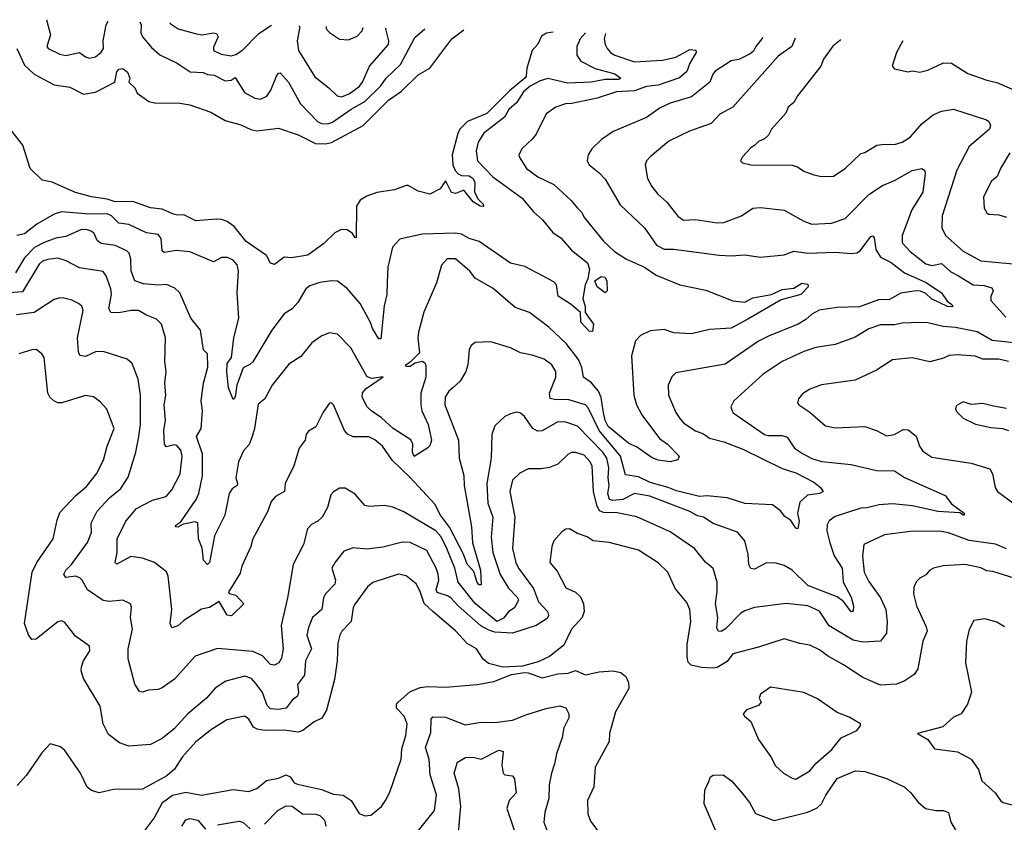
# Model space of a CAD drawing. Extents: x 1552033 to 1694788, y 811965 to 917215.
# Tile 273 of 632: x 1584501 to 1589504, y 912855 to 916932. Entities that reach past the tile are written whole.
import ezdxf

# ---------------------------------------------------------------- set-up
doc = ezdxf.new("R2010")
doc.units = 0

msp = doc.modelspace()

# ---------------------------------------------------------------- linework, layer by layer
at = {"layer": '0CON20XD'}
for points in [[(1584637.7, 916931.6), (1584657.7, 916855), (1584638.8, 916795), (1584645.8, 916785.8), (1584705, 916756.5), (1584735, 916749.1), (1584805, 916764.6), (1584835, 916742.9), (1584855, 916736.2), (1584885, 916743.8), (1584915, 916766.7), (1584925.8, 916785), (1584925.6, 916825), (1584939.4, 916905), (1584950.8, 916924.3)], [(1585111.3, 916920.6), (1585117.8, 916905), (1585115.5, 916865), (1585125.4, 916845.4), (1585170.1, 916790.1), (1585212.9, 916752.9), (1585300.6, 916710.6), (1585366.6, 916666.6), (1585433.3, 916663.3), (1585455, 916652.5), (1585489.3, 916649.3), (1585545, 916621.2), (1585576, 916624), (1585595, 916637.5), (1585642.1, 916562.1), (1585695, 916532.3), (1585725, 916527.5), (1585756.9, 916543.1), (1585776.6, 916573.4), (1585805.3, 916644.7), (1585815, 916659.2), (1585825, 916662.5), (1585867.1, 916615), (1585927.3, 916505), (1586014.6, 916415), (1586035, 916403.6), (1586065, 916402.3), (1586089.7, 916410.3), (1586185, 916477.3), (1586255, 916516.2), (1586336.1, 916595), (1586362.7, 916635), (1586435.5, 916704.5), (1586508.6, 916841.4), (1586558.9, 916884.9)], [(1585263.1, 916917), (1585265, 916913.1), (1585305.9, 916885.9), (1585391.7, 916861.7), (1585425.3, 916855.3), (1585485, 916864.4), (1585501.1, 916861.1), (1585508.5, 916845), (1585485, 916792), (1585485.5, 916775), (1585525, 916755.7), (1585575, 916748.7), (1585599.2, 916755), (1585632.4, 916777.6), (1585715, 916861.1), (1585780.5, 916904.6)], [(1585919.8, 916901), (1585924, 916895), (1585910.6, 916825), (1585916.9, 916775), (1586000.6, 916640.6), (1586071.4, 916585), (1586114.6, 916544.6), (1586135, 916540.4), (1586175, 916554.8), (1586225, 916592), (1586242.5, 916615), (1586278.2, 916695), (1586374.6, 916805), (1586375.9, 916825), (1586361.4, 916885), (1586362.5, 916889.9)], [(1586057.1, 916897.6), (1586057.1, 916885), (1586075, 916865.8), (1586125, 916832.7), (1586170.6, 916829.4), (1586215, 916848.6), (1586240.4, 916875), (1586246.4, 916892.8)], [(1587211.2, 916868.4), (1587177.1, 916862.9), (1587151.7, 916848.3), (1587132.6, 916807.4), (1587104.3, 916775), (1587078, 916685), (1587074.5, 916645), (1587067.7, 916635), (1586989.2, 916570.8), (1586875, 916454.8), (1586776.1, 916413.9), (1586736.9, 916375), (1586726.3, 916353.7), (1586698.9, 916245), (1586701.6, 916195), (1586713.6, 916165), (1586728.6, 916148.6), (1586745, 916140.5), (1586785, 916139.1), (1586804, 916125), (1586814, 916104), (1586811.9, 916055), (1586830.5, 916020.5), (1586855.6, 915995), (1586857.7, 915982.3), (1586841.2, 915985), (1586805, 916007.1), (1586757.5, 916065), (1586715, 916048), (1586694.4, 916054.4), (1586670.7, 916100.7), (1586665, 916112.5), (1586637.3, 916072.7), (1586585, 916046.2), (1586525, 916060), (1586475, 916088.8), (1586465, 916088.8), (1586405, 916067.1), (1586315, 916053.1), (1586265, 916035.5), (1586230.8, 916015), (1586211.9, 915985), (1586210, 915825), (1586205, 915823.8), (1586191.2, 915845), (1586165, 915864), (1586135, 915866.2), (1586101.2, 915848.8), (1586046.7, 915795), (1585965, 915735.8), (1585882.3, 915722.3), (1585845, 915726.2), (1585795, 915687.3), (1585775.6, 915695), (1585754.1, 915734.1), (1585651.9, 915805), (1585590.5, 915880.5), (1585555, 915906.5), (1585526.6, 915916.6), (1585498.4, 915918.4), (1585395, 915909.1), (1585335, 915940.6), (1585302, 915938), (1585283, 915943), (1585225, 915969.2), (1585165, 915975.6), (1585075, 916008.9), (1584985, 916006.3), (1584945, 916020.6), (1584865, 916032.4), (1584784, 916054), (1584665, 916106.1), (1584615, 916116.9), (1584553.8, 916175), (1584515.8, 916295), (1584459.9, 916365)], [(1587478, 916861.7), (1587471.1, 916835), (1587475.5, 916805.5), (1587486.5, 916785), (1587502.2, 916765), (1587525, 916751.8), (1587625, 916717.5), (1587766, 916726), (1587835, 916741.1), (1587905, 916780.5), (1587936.2, 916776.2), (1587937.7, 916765), (1587905, 916711.5), (1587891.3, 916668.7), (1587853.1, 916636.9), (1587745, 916598.4), (1587685, 916592.5), (1587625, 916570.5), (1587533.3, 916565), (1587435, 916533.8), (1587305.7, 916505.7), (1587274.1, 916504.1), (1587225, 916488.1), (1587175.7, 916454.3), (1587125, 916350), (1587105, 916324), (1587053, 916277), (1587036.7, 916245), (1587038.8, 916235), (1587075.8, 916175), (1587133.5, 916133.5), (1587215.5, 916095), (1587303.3, 916013.3), (1587334.1, 915974.1), (1587354.7, 915954.7), (1587371.1, 915925), (1587466.6, 915806.6), (1587522.9, 915755), (1587584.5, 915715), (1587675, 915674.8), (1587735, 915634.7), (1587855, 915584.6), (1587987, 915557), (1588125, 915504.4), (1588185, 915497.1), (1588225, 915519.2), (1588321.2, 915535), (1588375, 915560.8), (1588435, 915567.8), (1588475, 915593.1), (1588505, 915588), (1588507.5, 915575), (1588469.6, 915535), (1588370.6, 915509.4), (1588199.8, 915410.2), (1588115, 915364.7), (1588005, 915358.5), (1587914.2, 915335.8), (1587825, 915341.8), (1587775, 915358.2), (1587705, 915350.8), (1587655, 915327.1), (1587629.7, 915300.3), (1587608.5, 915225), (1587621.8, 915025), (1587634.7, 914974.7), (1587662.5, 914925), (1587751.9, 914805), (1587792.9, 914775), (1587851.2, 914715), (1587844.1, 914695.9), (1587805, 914686.2), (1587745, 914694.2), (1587715, 914706.9), (1587635, 914761.5), (1587595, 914778.5), (1587490.6, 914865), (1587474.9, 914895), (1587465.8, 914944.2), (1587455, 915012.9), (1587441.9, 915045), (1587406.7, 915086.7), (1587365.9, 915115.9), (1587356.5, 915165), (1587339.5, 915205), (1587277.5, 915287.5), (1587189.5, 915369.5), (1587091.2, 915445), (1587018.9, 915468.9), (1586906, 915566), (1586815, 915619.4), (1586787.1, 915655), (1586715, 915717.1), (1586673.2, 915716.8), (1586644.2, 915685), (1586618, 915595), (1586554.5, 915445.5), (1586527.1, 915345), (1586524.2, 915315), (1586531.3, 915238.7), (1586485, 915191.8), (1586458.6, 915175), (1586462.1, 915172.1), (1586485, 915171.5), (1586510.7, 915189.3), (1586545, 915196.7), (1586558.7, 915188.7), (1586564.9, 915175), (1586564.3, 915115), (1586538.3, 915035), (1586539.6, 914975), (1586544.2, 914944.2), (1586576.7, 914875), (1586592.9, 914795), (1586585, 914766.7), (1586575, 914756.7), (1586505, 914713.3), (1586496, 914735), (1586498.5, 914775), (1586487.6, 914797.6), (1586397.5, 914855), (1586339.2, 914909.2), (1586285, 914946.8), (1586266.7, 914965), (1586240, 915015), (1586243, 915037), (1586261.6, 915058.4), (1586347.6, 915117.6), (1586289.6, 915109.6), (1586266.8, 915116.8), (1586183.1, 915265), (1586115, 915334.3), (1586075, 915341.4), (1586036, 915325), (1585985, 915290), (1585928.6, 915221.4), (1585868.6, 915181.4), (1585783.3, 915075), (1585745.7, 915005), (1585712, 914978), (1585693.6, 914855), (1585681.1, 914815), (1585666.2, 914773.8), (1585638.3, 914741.7), (1585611.8, 914685), (1585599.6, 914605), (1585608.2, 914575), (1585605.6, 914565), (1585580.9, 914549.1), (1585565.6, 914525), (1585542.5, 914415), (1585490.1, 914309.9), (1585465, 914173.8), (1585455, 914164.2), (1585435, 914186.2), (1585427.8, 914247.8), (1585409.3, 914295), (1585405.4, 914375.4), (1585390.9, 914380.9), (1585352.2, 914372.2), (1585331.4, 914368.6), (1585305, 914354), (1585292.5, 914355), (1585293.3, 914363.3), (1585319.4, 914380.6), (1585397.9, 914495), (1585410.4, 914525), (1585429.3, 914615), (1585430.2, 914725), (1585399.6, 914815), (1585422.9, 914855), (1585428.8, 914945), (1585422.8, 914995), (1585435.3, 915085), (1585456.6, 915166.6), (1585455.7, 915235), (1585434.4, 915255), (1585420, 915355), (1585370, 915415), (1585314.3, 915545), (1585288.5, 915568.5), (1585246.4, 915586.4), (1585205, 915582.8), (1585129.8, 915589.8), (1585085.4, 915605.4), (1585066.6, 915655), (1585065.2, 915715), (1585056.8, 915745), (1585045, 915757.5), (1584986, 915785), (1584914.8, 915794.8), (1584895, 915809.4), (1584879.6, 915845), (1584867.8, 915855), (1584845, 915864.7), (1584815, 915865.7), (1584735, 915830.7), (1584685, 915821.4), (1584625, 915800.5), (1584575.1, 915774.9), (1584525, 915722.7), (1584478.9, 915645)], [(1587375.2, 916864.3), (1587348.6, 916835), (1587331.9, 916795), (1587331.7, 916751.7), (1587351.7, 916721.7), (1587425, 916682.9), (1587525, 916656.5), (1587555.6, 916634.4), (1587545, 916628.2), (1587475, 916628.6), (1587403.9, 916613.9), (1587285, 916609.8), (1587185, 916633.1), (1587145, 916620.6), (1587095, 916594.8), (1587060.7, 916565), (1587025, 916509.1), (1586986.5, 916475), (1586963.9, 916436.1), (1586858.2, 916355), (1586830.2, 916309.8), (1586820.3, 916265), (1586827.3, 916215), (1586905, 916133.1), (1587053.3, 916025), (1587111.1, 915955), (1587157.8, 915915), (1587210.1, 915850.1), (1587251.8, 915821.8), (1587305, 915760.4), (1587385, 915696.5), (1587395.2, 915665), (1587387.5, 915615), (1587373.3, 915585), (1587361.3, 915515), (1587373.4, 915475), (1587374.4, 915445), (1587416.2, 915385), (1587411.7, 915348.3), (1587395, 915350.3), (1587351.7, 915395), (1587349.4, 915445), (1587303.1, 915485), (1587236.8, 915526.8), (1587227.7, 915585), (1587215, 915599.5), (1587067.3, 915677.3), (1586994.2, 915695), (1586835, 915805.4), (1586785, 915820.9), (1586745, 915841.4), (1586715, 915846.8), (1586545, 915842.1), (1586432.8, 915817.2), (1586394.4, 915775.6), (1586371.5, 915675), (1586367.7, 915597.7), (1586366.9, 915535), (1586352.4, 915477.6), (1586335, 915310), (1586325, 915310.8), (1586293.5, 915363.5), (1586283.8, 915393.8), (1586230.2, 915490.2), (1586165, 915566.9), (1586115, 915602.9), (1586085, 915605.6), (1586025, 915597.1), (1585975, 915580.5), (1585954.4, 915565), (1585913.5, 915495), (1585885, 915462.2), (1585845, 915436.7), (1585781.3, 915355), (1585685, 915194.4), (1585670.2, 915179.8), (1585636.9, 915163.1), (1585603.8, 915075), (1585595, 915016.2), (1585585, 915002), (1585562.1, 915062.1), (1585553.4, 915143.4), (1585555.4, 915184.6), (1585576.7, 915215), (1585587.9, 915315), (1585613.5, 915415), (1585605.3, 915545), (1585611.6, 915655), (1585606.2, 915686.2), (1585585, 915709.5), (1585557.1, 915722.9), (1585526.1, 915723.9), (1585485, 915702), (1585365, 915752.5), (1585295, 915758.5), (1585235, 915748.6), (1585225, 915757.5), (1585220.3, 915820.3), (1585205, 915840), (1585145, 915848.9), (1585055, 915891.2), (1585005, 915898.5), (1584966.8, 915935), (1584945, 915946.1), (1584855, 915943.6), (1584712.5, 915955), (1584675, 915944.5), (1584587.5, 915892.5), (1584525, 915844.1), (1584485.6, 915835.6)], [(1584486, 916786), (1584525, 916700), (1584575, 916654.6), (1584675, 916600.5), (1584755, 916588.5), (1584825, 916554), (1584885, 916563.2), (1584984.2, 916615), (1584995, 916666), (1585005, 916680), (1585025, 916684), (1585049.2, 916665), (1585060.8, 916635), (1585056, 916615), (1585085.7, 916585), (1585097.7, 916557.7), (1585156.6, 916516.6), (1585185, 916508.9), (1585315, 916508.1), (1585365, 916499.4), (1585471.3, 916461.3), (1585545, 916420), (1585625, 916398.4), (1585675, 916373.3), (1585705, 916367.1), (1585815, 916380.6), (1585915, 916347.1), (1586002.9, 916302.9), (1586055, 916301.1), (1586085, 916308.1), (1586246, 916394), (1586375, 916523.6), (1586440.8, 916569.2), (1586525, 916651.9), (1586584.1, 916685.9), (1586695.8, 916835), (1586756.6, 916879.9)], [(1588276.7, 916841.6), (1588240.3, 916795), (1588228.8, 916771.2), (1588211.9, 916758.1), (1588155, 916730.3), (1588115, 916723.2), (1588035, 916670), (1588022.7, 916655), (1588006.7, 916615), (1587915, 916540.4), (1587805, 916507.7), (1587755, 916483.3), (1587685, 916435.6), (1587516.9, 916363.1), (1587456.2, 916323.8), (1587408, 916275), (1587389.2, 916245), (1587384.3, 916215), (1587394, 916195), (1587444.5, 916154.5), (1587475, 916120.8), (1587551.1, 915991.1), (1587675, 915874.3), (1587736.9, 915786.9), (1587775, 915766.7), (1587824.7, 915765.3), (1588055, 915735.4), (1588115, 915731.8), (1588185, 915736.9), (1588265, 915725.6), (1588385, 915737.5), (1588435, 915755.5), (1588505, 915746), (1588645, 915750), (1588726.1, 915743.9), (1588755, 915747.9), (1588771.9, 915758.1), (1588825, 915830), (1588835, 915833.8), (1588842.9, 915822.9), (1588850, 915765), (1588874.5, 915725), (1588928.4, 915698.4), (1588996.2, 915645), (1589106.6, 915596.6), (1589184.3, 915545), (1589212.7, 915502.7), (1589236.7, 915485), (1589242, 915475), (1589237.3, 915472.7), (1589215, 915474.3), (1589133.9, 915513.9), (1589105, 915540.6), (1589077.8, 915552.2), (1589055, 915554.5), (1588977.3, 915542.7), (1588920.3, 915509.7), (1588865, 915507.9), (1588767.4, 915472.6), (1588655, 915470), (1588563.6, 915456.4), (1588525, 915436.2), (1588495, 915408.5), (1588455.8, 915384.2), (1588305, 915324.6), (1588255, 915297.9), (1588085, 915182.2), (1587835, 915138.6), (1587815, 915118), (1587795.6, 915075), (1587796.9, 915025), (1587835, 914936), (1587855, 914905.7), (1587875, 914882.2), (1587935, 914842.9), (1587975, 914827.3), (1588005, 914805.3), (1588077.8, 914787.8), (1588175, 914750), (1588375, 914651.1), (1588445, 914630.5), (1588535, 914582.1), (1588569.5, 914555), (1588583.3, 914535), (1588564.5, 914525.5), (1588503.1, 914516.9), (1588465, 914480.8), (1588452.9, 914425), (1588460.5, 914385), (1588455, 914346), (1588445, 914348.6), (1588418.1, 914388.1), (1588388.1, 914408.1), (1588366.1, 914436.1), (1588325, 914467.8), (1588185, 914474.5), (1588095, 914502.5), (1587993.4, 914513.4), (1587955, 914509.8), (1587838, 914538), (1587795, 914556), (1587705, 914581.5), (1587645, 914609.5), (1587578.9, 914618.9), (1587552.8, 914715), (1587444.5, 914844.5), (1587389.7, 914959.7), (1587375.5, 914975), (1587285, 915002), (1587225, 915000), (1587196.7, 915006.7), (1587192.6, 915035), (1587224.1, 915115), (1587225.3, 915145), (1587205, 915178.9), (1587165, 915206.9), (1587105, 915228.2), (1587045, 915239.6), (1586995, 915264.4), (1586895, 915295.7), (1586815, 915291.2), (1586795, 915276.7), (1586784.2, 915255), (1586778.3, 915178.3), (1586766.9, 915145), (1586738.9, 915095), (1586703.3, 915063.3), (1586681.1, 915045), (1586662.7, 915015), (1586660.4, 914975), (1586729.6, 914795), (1586732.9, 914705), (1586756.7, 914616.7), (1586759.7, 914565), (1586796.6, 914355), (1586801.6, 914275), (1586842.9, 914135), (1586845, 914061.2), (1586835, 914061.5), (1586825, 914073.6), (1586808.8, 914128.8), (1586775, 914165.3), (1586756.4, 914216.4), (1586685, 914354.1), (1586638.4, 914415), (1586610.6, 914470.6), (1586485, 914605.5), (1586393.6, 914693.6), (1586344.4, 914765), (1586305, 914797.8), (1586275, 914812.2), (1586195, 914813.3), (1586166.5, 914826.5), (1586151.4, 914845), (1586095, 914976), (1586085, 914985.8), (1586075, 914984.2), (1586042.6, 914937.4), (1586005.7, 914864.3), (1585967.9, 914842.1), (1585955.8, 914825), (1585950.6, 914795), (1585920.6, 914755), (1585892.9, 914665), (1585849.2, 914575), (1585845.8, 914535), (1585799.7, 914510.3), (1585778.6, 914485), (1585761.9, 914435), (1585685.8, 914295), (1585675.8, 914255), (1585628.6, 914155), (1585620.3, 914119.7), (1585575.6, 914045), (1585562.2, 914025), (1585565, 914016.7), (1585598.9, 914008.9), (1585640, 913965), (1585576.7, 913903.3), (1585555, 913906.5), (1585515, 913975.5), (1585465, 913946.5), (1585425, 913936.9), (1585335, 913879.2), (1585305, 913853.1), (1585272.9, 913842.9), (1585265.8, 913865), (1585272.9, 913935), (1585254.3, 914105), (1585247, 914127), (1585185, 914174.4), (1585125, 914196.5), (1585065, 914204.5), (1584995, 914166.5), (1584985.6, 914175), (1584995.4, 914225), (1584995.9, 914294.1), (1585040, 914385), (1585095, 914448.9), (1585175, 914490.8), (1585245, 914510), (1585274, 914544), (1585315.5, 914625), (1585326.8, 914715), (1585320, 914745), (1585298.4, 914768.4), (1585285, 914771.8), (1585245, 914762), (1585235.7, 914775.7), (1585232.7, 914847.3), (1585241.8, 914895), (1585234.4, 914975), (1585242.5, 915025), (1585237.3, 915085), (1585245.5, 915145), (1585238.8, 915195), (1585241.2, 915315), (1585220.4, 915385), (1585195, 915411.1), (1585145, 915430.6), (1585104.6, 915454.6), (1585067.5, 915455), (1585005, 915442.2), (1584964.4, 915445), (1584954, 915465), (1584966.3, 915535), (1584963.9, 915565), (1584940.5, 915630.5), (1584925, 915651.9), (1584805, 915671.3), (1584736.2, 915706.2), (1584695, 915719.7), (1584643.5, 915713.5), (1584616.5, 915705), (1584600, 915690), (1584515, 915549.3), (1584375, 915538.8)], [(1588441.1, 916837.4), (1588423.9, 916795), (1588355, 916746.7), (1588125, 916486.9), (1588058.6, 916451.4), (1588014, 916405), (1587904.1, 916365.9), (1587798.6, 916315), (1587704.6, 916235.4), (1587685.8, 916215), (1587678.6, 916195), (1587691.1, 916125), (1587711.9, 916085), (1587743.1, 916045), (1587788.1, 916005), (1587845, 915933.1), (1587873.8, 915913.8), (1587935, 915916.2), (1588045, 915900), (1588077.8, 915902.2), (1588168, 915935), (1588225, 915973.5), (1588265, 915978.2), (1588385, 915964.5), (1588485, 915908.8), (1588525, 915893.8), (1588625, 915898.2), (1588695, 915921.5), (1588815, 916043.5), (1588885, 916089.1), (1588945.3, 916114.7), (1589035, 916165.5), (1589085, 916176), (1589097.6, 916167.6), (1589101.3, 916151.3), (1589089.6, 916055), (1589034.5, 915965), (1588984.3, 915835.7), (1588985, 915798), (1589024.5, 915755), (1589105, 915692.2), (1589135, 915682.8), (1589185, 915693.9), (1589231.5, 915651.5), (1589270.4, 915630.4), (1589345, 915584.6), (1589401.7, 915581.7), (1589440, 915570), (1589446.4, 915555), (1589434.6, 915525), (1589435.4, 915505), (1589510.9, 915420.9)], [(1588670.7, 916831.6), (1588665.6, 916825), (1588633.1, 916796.9), (1588585, 916730.8), (1588570.8, 916695), (1588452, 916545), (1588435, 916511.2), (1588405, 916486.7), (1588393.8, 916456.2), (1588320, 916375), (1588306.2, 916345), (1588285, 916326), (1588255, 916313.3), (1588235.7, 916294.3), (1588215, 916281.2), (1588173.3, 916235), (1588162.5, 916215), (1588174, 916204), (1588215.9, 916194.1), (1588425, 916192.5), (1588453.3, 916185), (1588485, 916162.9), (1588535, 916142.9), (1588575, 916135.8), (1588635, 916137.5), (1588695, 916175.7), (1588775, 916251.4), (1588795, 916257.5), (1588855.8, 916294.2), (1588895, 916300), (1588945, 916297.1), (1588985, 916309.5), (1589025, 916335.6), (1589086, 916404), (1589141.4, 916448.6), (1589185, 916467.5), (1589245, 916477.8), (1589412.5, 916422.5), (1589424.3, 916414.3), (1589433.8, 916395), (1589428, 916375), (1589325, 916287.5), (1589262.1, 916167.9), (1589187.9, 915935), (1589185.6, 915875), (1589204.4, 915835), (1589295, 915755.5), (1589385, 915707.5), (1589585, 915688.8)], [(1588988.8, 916823.6), (1588956, 916765), (1588934, 916695), (1588945, 916681.2), (1589015, 916667.5), (1589035, 916671.2), (1589075, 916665.8), (1589115, 916675.8), (1589195, 916712.5), (1589235, 916710.8), (1589319.1, 916659.1), (1589415, 916624.4), (1589465, 916612.9), (1589552.5, 916575)], [(1589532.2, 916255), (1589483.8, 916175), (1589468, 916135), (1589439.1, 916110.9), (1589398.3, 916031.7), (1589401.9, 915975), (1589415, 915950), (1589425, 915943.3), (1589475, 915940.8), (1589515, 915929.2)], [(1587475, 915544.4), (1587435.4, 915575), (1587422.3, 915605), (1587455, 915627.5), (1587473.1, 915623.1), (1587484.4, 915605), (1587485.6, 915555), (1587475, 915544.4)], [(1589585, 915287.2), (1589441.9, 915301.9), (1589365, 915345.6), (1589255, 915367.3), (1589192.4, 915372.4), (1589115, 915391.2), (1589073, 915393), (1588985, 915390.4), (1588945, 915381.2), (1588875, 915381.1), (1588815, 915361.1), (1588745, 915319.2), (1588645, 915282.5), (1588546.3, 915266.3), (1588485, 915246.2), (1588375.3, 915194.7), (1588278.9, 915131.1), (1588130, 914995), (1588114, 914965), (1588120, 914945), (1588126.2, 914935), (1588285, 914825.4), (1588305, 914819.3), (1588375, 914818.8), (1588400.9, 914810.9), (1588437.8, 914755), (1588478.2, 914728.3), (1588525, 914702.7), (1588575, 914687.3), (1588725, 914672.3), (1588855, 914640.9), (1588945, 914640.6), (1588996.2, 914606.2), (1589203.8, 914515), (1589235, 914472), (1589300, 914425), (1589300, 914415), (1589295, 914414.6), (1589277, 914427), (1589165, 914433.5), (1589037, 914463), (1588935, 914472.7), (1588867.6, 914467.6), (1588805, 914451.8), (1588775, 914450.6), (1588645, 914408.7), (1588613.2, 914386.8), (1588603.1, 914365), (1588601.5, 914335), (1588616.5, 914273.5), (1588638.9, 914208.9), (1588680, 914145), (1588684.8, 914075), (1588725, 913998.1), (1588736.5, 913955), (1588735, 913927.5), (1588725, 913924.3), (1588686.2, 913976.2), (1588655, 914000), (1588505, 914058.2), (1588425.2, 914135.2), (1588385, 914158.8), (1588345, 914170.5), (1588295, 914172.1), (1588235, 914140.5), (1588215, 914144), (1588205.5, 914165), (1588202.9, 914215), (1588185.7, 914285), (1588148.3, 914328.3), (1588025, 914372.5), (1587975, 914404.6), (1587945, 914411.6), (1587905, 914434.2), (1587701.7, 914511.7), (1587625, 914525.2), (1587565, 914494.5), (1587515, 914488.9), (1587497.3, 914495), (1587489.6, 914525), (1587495.2, 914565), (1587490.7, 914605), (1587494.5, 914655), (1587483.3, 914705), (1587463.8, 914735), (1587335, 914867.6), (1587275, 914887.6), (1587235, 914889.1), (1587155, 914843.5), (1587131.8, 914841.7), (1587108.5, 914855), (1587065, 914916), (1587045, 914933.3), (1587025, 914937.5), (1586995, 914930), (1586965, 914916.7), (1586915, 914868.8), (1586900, 914825), (1586897.1, 914705), (1586874.3, 914575), (1586880, 914475), (1586904.3, 914405), (1586896.8, 914303.3), (1586904.8, 914224.8), (1586942.8, 914112.8), (1586984.2, 914044.2), (1587028.5, 913998.5), (1587034.5, 913985), (1587017.1, 913945), (1586985, 913923.8), (1586959, 913891), (1586925, 913875.5), (1586815, 913965.8), (1586729.1, 914075), (1586711.5, 914145), (1586670.4, 914245), (1586641.9, 914305), (1586615, 914335.8), (1586451.9, 914431.9), (1586396, 914456), (1586355, 914464.5), (1586275, 914458.6), (1586255, 914464.2), (1586205, 914520.8), (1586155, 914551.4), (1586125, 914551.2), (1586095, 914533.8), (1586081.7, 914518.3), (1586065.4, 914454.6), (1586037.5, 914405), (1586016, 914385), (1585983.1, 914366.9), (1585963.8, 914346.2), (1585943.5, 914265), (1585889.6, 914165), (1585861.8, 913995), (1585829.3, 913855), (1585838.9, 913735), (1585830.9, 913689.1), (1585817.1, 913665), (1585795, 913652.2), (1585775.5, 913655.5), (1585735, 913699.6), (1585685, 913721.6), (1585505, 913738.2), (1585391.6, 913698.4), (1585288, 913582), (1585225, 913538.1), (1585205, 913529.4), (1585155, 913525.5), (1585124.4, 913515.6), (1585108.9, 913518.9), (1585086.4, 913556.4), (1585051.5, 913685), (1585052.1, 913735), (1585074.4, 913835), (1585063.3, 913895), (1585069.5, 913945), (1585062.9, 913965), (1585025, 913983.5), (1584955, 913975.5), (1584925, 913981.1), (1584845.5, 914035), (1584818.7, 914085), (1584806.4, 914096.4), (1584784.7, 914104.7), (1584735, 914098.5), (1584725.4, 914115), (1584734.7, 914135), (1584763.6, 914165), (1584845, 914275.8), (1584865, 914327.5), (1584864.4, 914375), (1584894, 914435), (1584957.8, 914502.2), (1585015, 914550.4), (1585051.4, 914608.6), (1585091.5, 914735), (1585105.3, 914815), (1585113.8, 914876.2), (1585114.2, 915025), (1585103.3, 915105), (1585071.9, 915185), (1585047, 915207), (1584925, 915245.6), (1584885, 915244.4), (1584835, 915221.5), (1584806.7, 915226.7), (1584798.9, 915245), (1584793.9, 915315), (1584822.7, 915455), (1584816.9, 915476.9), (1584800.2, 915490.2), (1584765, 915507.3), (1584725, 915516.5), (1584705, 915518.9), (1584675, 915511.1), (1584575, 915444.6), (1584485, 915432.9)], [(1589515, 914243.1), (1589458.2, 914268.2), (1589325, 914286.7), (1589220.8, 914325), (1589176.7, 914333.3), (1589025, 914332.5), (1588895, 914315.5), (1588789.2, 914265), (1588782.6, 914207.4), (1588792.2, 914125), (1588815, 914077.1), (1588874.5, 913995), (1588902.1, 913935), (1588907.8, 913872.2), (1588904.5, 913815), (1588874.6, 913775.4), (1588785, 913770), (1588735, 913780.7), (1588613.4, 913853.4), (1588565, 913926.7), (1588505, 913954.6), (1588394.6, 913965.4), (1588235, 913945.6), (1588185, 913929.4), (1588165, 913917.1), (1588085, 913835.4), (1588064.4, 913824.4), (1588050, 913825), (1588043.5, 913845), (1588048.4, 913895), (1588035.9, 913965), (1588045.3, 914025), (1588044.6, 914075), (1588024.5, 914144.5), (1587986, 914176), (1587929.2, 914245), (1587805, 914330), (1587636.2, 914406.2), (1587536.7, 914426.7), (1587467.8, 914427.8), (1587447.3, 914437.3), (1587433, 914465), (1587416.5, 914535), (1587409.8, 914665), (1587398.2, 914688.2), (1587369.5, 914719.5), (1587326.7, 914733.3), (1587305, 914732.5), (1587285, 914722.5), (1587235, 914673.5), (1587192.7, 914657.3), (1587149.8, 914650.2), (1587085, 914649.5), (1587042.6, 914627.4), (1587005, 914592.9), (1586990.7, 914535), (1587017.2, 914405), (1587004.2, 914245.8), (1587020.8, 914175), (1587034.7, 914145), (1587112, 914042), (1587137.1, 913975), (1587183.1, 913925), (1587188.2, 913905), (1587180.6, 913889.4), (1587125, 913854.3), (1587005, 913815.7), (1586915, 913820.9), (1586885, 913830.2), (1586843.2, 913853.2), (1586727.8, 913955), (1586690.8, 913995), (1586675, 914005.7), (1586622.2, 914022.2), (1586617.1, 914037.1), (1586630.7, 914085), (1586626.7, 914115), (1586617.4, 914145), (1586570, 914235), (1586485, 914276.2), (1586445, 914278), (1586345, 914252.3), (1586265, 914242.1), (1586195, 914248.2), (1586148.3, 914231.7), (1586103.5, 914176.5), (1586087.5, 914145), (1586105.5, 914085), (1586101.8, 914065), (1586054, 914016), (1586044.7, 913995), (1586035.4, 913935), (1585987.9, 913895), (1585967.5, 913845), (1585960.3, 913805), (1585983.5, 913735), (1585952.4, 913675), (1585947.9, 913602.1), (1585912.2, 913555), (1585917.9, 913515), (1585912.5, 913495), (1585885, 913474.6), (1585854.3, 913435), (1585815, 913428.1), (1585775, 913431.1), (1585757.5, 913447.5), (1585735, 913514.6), (1585700.1, 913560.1), (1585678.1, 913585), (1585645, 913596.7), (1585547.7, 913572.3), (1585494.1, 913535.9), (1585450, 913485), (1585354.3, 913405.7), (1585285, 913328.9), (1585225, 913281.2), (1585165, 913250.6), (1585055, 913240.8), (1585007.9, 913257.9), (1584951.1, 913301.1), (1584924.6, 913354.6), (1584910, 913445), (1584825.5, 913585), (1584813.7, 913623.7), (1584814.4, 913645), (1584825.7, 913675), (1584857.5, 913725), (1584855, 913750), (1584785, 913800.8), (1584729.7, 913869.7), (1584715, 913877.5), (1584695, 913872.5), (1584612.3, 913807.7), (1584585, 913784.3), (1584562.7, 913782.7), (1584545, 913807.5), (1584525.7, 913865), (1584564.6, 914125), (1584588.2, 914175), (1584670, 914295), (1584690.6, 914389.4), (1584705, 914428), (1584785.6, 914515), (1584839.6, 914560.4), (1584891.2, 914625), (1584927.3, 914695), (1584944.6, 914765), (1584980, 914855), (1584943.5, 914953.5), (1584910.2, 914990.2), (1584875, 915015.6), (1584835, 915022.2), (1584715, 914984.6), (1584695, 914985.5), (1584674, 914995), (1584653.7, 915013.7), (1584643.5, 915035), (1584624.3, 915215), (1584614, 915235), (1584585, 915255.6), (1584562.5, 915255), (1584495.5, 915234.5)], [(1589525, 915195.4), (1589475, 915207.5), (1589395, 915207.5), (1589355, 915221.8), (1589265, 915230), (1589224, 915226), (1589195, 915211.5), (1589125, 915194.5), (1589035, 915214.6), (1588935, 915204.5), (1588855, 915152.2), (1588745, 915100), (1588575, 915076.9), (1588515.5, 915054.5), (1588478.7, 915031.3), (1588458, 915005), (1588452, 914985), (1588458.8, 914975), (1588515, 914937.5), (1588595, 914867.8), (1588645, 914858.9), (1588795, 914864.4), (1588855, 914844.5), (1588905, 914818.5), (1588945, 914823.9), (1588990.5, 914849.5), (1589015, 914848.8), (1589055, 914816.9), (1589073.1, 914765), (1589089.5, 914739.5), (1589135, 914710), (1589335, 914679.1), (1589429.4, 914649.4), (1589443.3, 914625), (1589457.9, 914555), (1589469.1, 914535), (1589559.4, 914469.4)], [(1589515, 914957.1), (1589448.6, 914968.6), (1589395, 914982.5), (1589335, 914976.7), (1589295, 914991.2), (1589259.5, 914970.5), (1589256, 914955), (1589260.9, 914940.9), (1589295, 914908), (1589357.7, 914877.7), (1589435, 914860), (1589495, 914855.6), (1589525.5, 914845.5)], [(1589553.8, 914095), (1589445, 914128.5), (1589415, 914132.2), (1589385, 914146.7), (1589304.5, 914164.5), (1589192.4, 914157.6), (1589144, 914146), (1589124.6, 914135.4), (1589105, 914112.5), (1589074.4, 914095.6), (1589055, 914076.2), (1589043.2, 914046.8), (1589042.9, 914015), (1589056.7, 913955), (1589107.3, 913847.3), (1589111.8, 913825), (1589088.8, 913775), (1589064.3, 913635), (1589045, 913605.8), (1588995, 913571.4), (1588955, 913555.7), (1588875, 913550.5), (1588785, 913590.9), (1588686.9, 913655), (1588605, 913700.4), (1588565, 913731.5), (1588515, 913754.4), (1588465, 913762.2), (1588385, 913786.5), (1588255, 913743.8), (1588125, 913710.6), (1588095, 913671.1), (1588045, 913641.5), (1588025, 913637.3), (1587965, 913641.3), (1587912.6, 913652.6), (1587897.3, 913667.3), (1587892.5, 913695), (1587891.5, 913758.5), (1587911.1, 913875), (1587905.3, 913935.3), (1587890.8, 913970.8), (1587831.5, 914041.5), (1587793.8, 914125), (1587745, 914172.5), (1587645, 914237.5), (1587495, 914275.7), (1587415, 914284.3), (1587383.3, 914305), (1587335, 914322.5), (1587293.9, 914346.1), (1587275, 914343.8), (1587255, 914330), (1587214, 914285), (1587204.2, 914255), (1587194.2, 914175), (1587230.8, 914130.8), (1587275, 914046.2), (1587325, 914023.3), (1587349.5, 913999.5), (1587365.2, 913965.2), (1587369.4, 913925), (1587359.3, 913895), (1587304.7, 913835.3), (1587266.2, 913753.8), (1587192.6, 913697.4), (1587135, 913670), (1587055, 913648.1), (1586955, 913643.1), (1586881.9, 913661.9), (1586855, 913683.8), (1586821.4, 913735), (1586775, 913762.5), (1586715, 913827.5), (1586600, 913925), (1586555.9, 913965.9), (1586535, 914027.5), (1586515, 914065.7), (1586465, 914106.7), (1586424.6, 914115.4), (1586295, 914072.9), (1586268.7, 914051.3), (1586205.6, 913965), (1586195.6, 913945), (1586185.5, 913875), (1586136.9, 913825), (1586127.5, 913805), (1586117.5, 913765), (1586113.5, 913675), (1586100.2, 913579.8), (1586060, 913425), (1586035.7, 913384.2), (1585997.5, 913365), (1585939.8, 913320.2), (1585915, 913313.3), (1585845, 913322.9), (1585745, 913321.3), (1585707.8, 913327.8), (1585688.5, 913338.5), (1585665, 913378.6), (1585645, 913393.1), (1585553.3, 913375), (1585474.7, 913325.3), (1585395, 913263.3), (1585326.9, 913185), (1585286.9, 913125), (1585248.8, 913091.2), (1585125, 913023.1), (1584977.9, 913022.1), (1584905, 913004.6), (1584866, 913016), (1584843.5, 913033.5), (1584810, 913105), (1584729.8, 913219.8), (1584707.2, 913237.2), (1584655, 913253.3), (1584613.2, 913206.8), (1584535, 913094), (1584487.7, 913042.3)], [(1589505, 913847.1), (1589465, 913870.8), (1589405, 913887.5), (1589349.5, 913880.5), (1589325.6, 913834.4), (1589311.8, 913775), (1589307.1, 913665), (1589336.9, 913515), (1589317.1, 913455), (1589285, 913406.2), (1589245, 913388), (1589191.2, 913338.8), (1589062.5, 913305), (1589115, 913276), (1589148.7, 913228.7), (1589265, 913213.1), (1589335.4, 913175.4), (1589372.6, 913122.6), (1589389.5, 913065), (1589457.5, 913005), (1589483.8, 912965), (1589497.5, 912955), (1589574.5, 912934.5)], [(1585138, 912815), (1585183.7, 912876.3), (1585225.8, 912955), (1585277, 912993), (1585345, 913007.1), (1585425, 912993.3), (1585585, 913020.6), (1585665, 913011.4), (1585705, 913026.9), (1585755, 913067.5), (1585815, 913079.5), (1585855, 913095.4), (1585875.3, 913085.3), (1585895, 913054.5), (1585912, 913048), (1586035, 913021.5), (1586095, 912997.3), (1586145, 912992.5), (1586184.2, 912965), (1586225, 912900), (1586255, 912886.7), (1586285, 912891.2), (1586338.8, 912935), (1586360, 912965), (1586381.4, 913008.6), (1586438.2, 913175), (1586442.2, 913227.8), (1586462.5, 913295), (1586469.1, 913355), (1586455, 913393.6), (1586415.4, 913435), (1586415.3, 913455), (1586423.4, 913465), (1586483, 913517), (1586535, 913539), (1586575, 913544.3), (1586665, 913540.5), (1586825, 913554), (1586909.7, 913570.3), (1587000, 913605), (1587065, 913616.2), (1587084.2, 913614.2), (1587155, 913588.8), (1587235, 913608.6), (1587287.6, 913612.4), (1587325, 913626.5), (1587375, 913604.6), (1587445, 913619.6), (1587516.1, 913623.9), (1587555, 913615.9), (1587581.2, 913595), (1587594.6, 913565), (1587596.2, 913535), (1587527.8, 913415), (1587496.7, 913305), (1587495.5, 913264.5), (1587424.5, 913135), (1587417.5, 913035), (1587385.7, 912965), (1587387, 912897), (1587400.3, 912860.3), (1587485, 912749.2)], [(1588445, 913073.3), (1588515, 913115.8), (1588546.5, 913153.5), (1588626.9, 913225), (1588675.4, 913284.6), (1588755, 913321.2), (1588773.3, 913345), (1588772.5, 913355), (1588715, 913388.1), (1588655, 913412.9), (1588555, 913482.5), (1588485, 913514.4), (1588315, 913541.4), (1588264, 913505), (1588258.8, 913485), (1588267.5, 913465), (1588255, 913447.5), (1588194.1, 913425.9), (1588176.7, 913405), (1588183, 913393), (1588215, 913366.7), (1588255.4, 913275.4), (1588317, 913187), (1588340.7, 913140.7), (1588381.2, 913105), (1588425, 913078.6), (1588445, 913073.3)], [(1586590.5, 913310.5), (1586591.1, 913378.9), (1586600.2, 913389.8), (1586665, 913388.1), (1586765, 913349.6), (1586845, 913362.8), (1586915, 913362.3), (1587005, 913373.6), (1587076.9, 913403.1), (1587175, 913432.9), (1587245, 913445.6), (1587275, 913436), (1587291.4, 913405), (1587290.5, 913385), (1587265.5, 913335), (1587257.5, 913285), (1587227.6, 913202.4), (1587218.5, 913151.5), (1587202.1, 913105), (1587190.4, 913045), (1587189.5, 912975), (1587169.1, 912905), (1587164.5, 912855), (1587179.5, 912815)], [(1586527.2, 912812.8), (1586607.8, 912915), (1586618.8, 912995), (1586586, 913095), (1586581.8, 913175), (1586562.8, 913235), (1586590.5, 913310.5)], [(1586728.5, 912785), (1586742.2, 912935), (1586731.6, 913025), (1586708.5, 913105), (1586725, 913160), (1586766.6, 913183.4), (1586805, 913185.7), (1586845, 913175.7), (1586935, 913221.9), (1586957.1, 913215), (1586950.4, 913145), (1586958, 913105), (1586965.8, 913095.8), (1587005, 913090), (1587015.5, 913075), (1587023.6, 913005), (1586987.7, 912965), (1586975.5, 912925), (1587027.5, 912775)], [(1588044.6, 912795), (1587977.8, 912947.8), (1587981.7, 913018.3), (1588001.7, 913061.7), (1588011.2, 913085), (1588025, 913094), (1588075.4, 913095.4), (1588117.5, 913065), (1588172, 913002), (1588208.6, 912955), (1588238.9, 912898.9), (1588335, 912863.8), (1588505, 912907), (1588552.3, 912927.7), (1588575, 912947.8), (1588597.6, 912992.4), (1588655, 913076.7), (1588745, 913116.2), (1588795, 913113.5), (1588905, 913076.9), (1588995.4, 913035.4), (1589029.2, 913005), (1589065, 912958), (1589103.3, 912925), (1589155, 912914.4), (1589195, 912914.4), (1589220, 912905), (1589232.5, 912855), (1589262, 912805)], [(1585745, 912845.8), (1585813.7, 912916.3), (1585855, 912937.6), (1585885, 912937.2), (1585938.2, 912898.2), (1586005.3, 912895.3), (1586025, 912888.8), (1586049.1, 912865), (1586055.5, 912835)], [(1585325.3, 912835), (1585345, 912867.5), (1585365, 912874.6), (1585405, 912865.4), (1585445, 912820.4)], [(1585505, 912842.3), (1585615, 912860), (1585635.2, 912855.3), (1585671.8, 912821.8)]]:
    msp.add_lwpolyline(points, dxfattribs=at)

doc.saveas('drawing.dxf')
